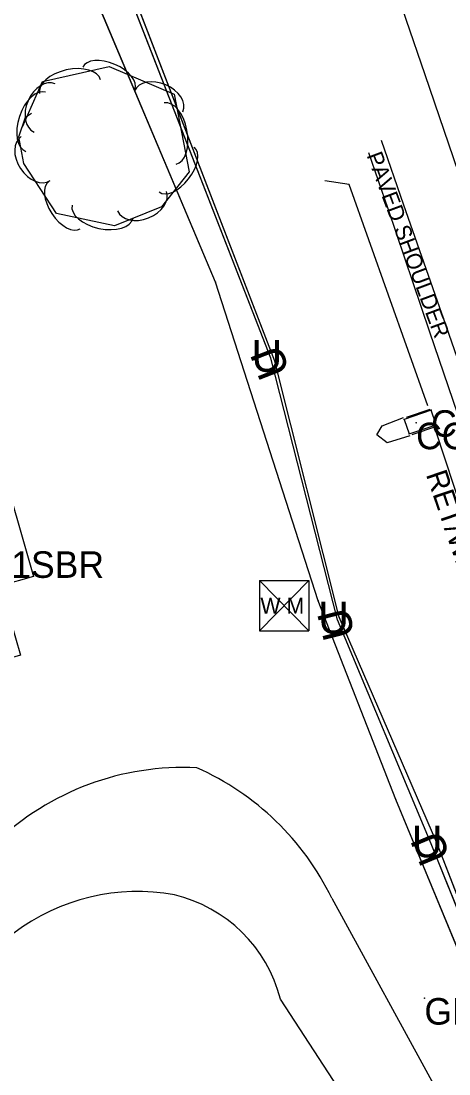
# Model space of a CAD drawing. Extents: x 954793 to 988390, y 1867850 to 1924428.
# Drawn here: x 961034.1 to 961114.6, y 1907472.7 to 1907670.9 of the extents above; entities that cross this region are included whole.
import ezdxf

# ---------------------------------------------------------------- set-up
doc = ezdxf.new("R2010")
doc.units = 0
for name, color, linetype in [('Default', 7, 'Continuous'), ('S_BUILDING', 7, 'Continuous'), ('S_DRIVEWAY', 7, 'Continuous'), ('S_EDGE_CONCRETE', 7, 'Continuous'), ('S_EDGE_PAVEMENT', 7, 'Continuous'), ('S_FIBER_OPTIC_CABLE', 7, 'Continuous'), ('S_LANDSCAPING', 7, 'Continuous'), ('S_MISC_STRUCTURES', 7, 'Continuous'), ('S_MISC_STRUCTURES_ANNOT', 7, 'Continuous'), ('S_MSC_PT_SYM', 7, 'Continuous'), ('S_PAVEMENT_CROWN', 7, 'Continuous'), ('S_SHOULDER', 7, 'Continuous'), ('S_SHOULDER_ANNOT', 7, 'Continuous'), ('S_SURVEY_TEXT_ANNOT', 7, 'Continuous'), ('S_TREE', 7, 'Continuous'), ('S_UNDERGROUND_CABLE', 7, 'Continuous'), ('S_UTL_PT_SYM', 7, 'Continuous'), ('S_WALL', 7, 'Continuous'), ('S_WATER_UTILITIES', 7, 'Continuous')]:
    doc.layers.add(name, color=color, linetype=linetype)

msp = doc.modelspace()

# ---------------------------------------------------------------- linework, layer by layer
at = {"layer": 'S_BUILDING'}
msp.add_lwpolyline([(960996.46, 1907540.75), (960979.21, 1907600.94), (961016.9, 1907611.74), (961023.81, 1907587.66), (961029.81, 1907589.38), (961036.41, 1907566.35), (961030.24, 1907564.58), (961033.98, 1907551.5)], close=True, dxfattribs=at)
at = {"layer": 'S_DRIVEWAY'}
for points in [[(961092.53, 1907505.79), (961112.42, 1907469.35)], [(961094.61, 1907468.76), (961082.89, 1907486.79)]]:
    msp.add_lwpolyline(points, dxfattribs=at)
for centre, major_axis, ratio, start_param, end_param in [((961064.21, 1907480.19), (-45.7, -21.73), 0.990234, 4.214193, 5.034906), ((961046.34, 1907483.75), (-50.64, 7.97), 0.994614, 3.745496, 4.449792), ((961056.04, 1907468.27), (30.85, 23.48), 0.999452, 0.741437, 1.566128), ((961056.69, 1907479.93), (0.7, 27.2), 0.994909, 4.992725, 6.07633)]:
    msp.add_ellipse(centre, major_axis=major_axis, ratio=ratio, start_param=start_param, end_param=end_param, dxfattribs=at)
at = {"layer": 'S_EDGE_CONCRETE'}
msp.add_lwpolyline([(961107.2, 1907592.82), (961102.96, 1907591.51), (961101, 1907593.03), (961101.99, 1907594.72), (961106.05, 1907596.28)], dxfattribs=at)
at = {"layer": 'S_EDGE_PAVEMENT'}
msp.add_lwpolyline([(961204.65, 1907354.2), (961198.32, 1907372.06), (961190.76, 1907393.44), (961184.51, 1907411.15), (961178.26, 1907428.86), (961170.71, 1907450.32), (961163.16, 1907471.78), (961156.85, 1907490.04), (961150.53, 1907508.31), (961143.86, 1907527.59), (961137.18, 1907546.88), (961129.65, 1907568.65), (961122.11, 1907590.43), (961114.1, 1907613.34), (961106.09, 1907636.26), (961101.87, 1907648.43)], dxfattribs=at)
at = {"layer": 'S_FIBER_OPTIC_CABLE'}
for p, q in [((961081.83, 1907606.88), (961053.28, 1907681.02)), ((961093.91, 1907558.68), (961081.83, 1907606.88)), ((961112.31, 1907516.17), (961093.91, 1907558.68)), ((961126.73, 1907478.89), (961112.31, 1907516.17))]:
    msp.add_line(p, q, dxfattribs=at)
msp.add_lwpolyline([(961181.06, 1907355.5), (961173.64, 1907355.53), (961158.57, 1907379.97), (961147.04, 1907415.97), (961126.73, 1907478.89), (961112.31, 1907516.17), (961093.91, 1907558.68), (961081.83, 1907606.88), (961053.28, 1907681.02)], dxfattribs=at)
msp.add_lwpolyline([(961181.06, 1907355.5), (961173.64, 1907355.53), (961158.57, 1907379.97), (961147.04, 1907415.97), (961126.73, 1907478.89), (961112.31, 1907516.17), (961093.91, 1907558.68), (961081.83, 1907606.88), (961053.28, 1907681.02)], dxfattribs=at)
at = {"layer": 'S_MISC_STRUCTURES'}
for p, q in [((961111.24, 1907597.64), (961106.13, 1907595.91)), ((961112.15, 1907594.9), (961111.24, 1907597.64)), ((961106.13, 1907595.91), (961107.07, 1907593.2)), ((961107.07, 1907593.2), (961112.15, 1907594.9))]:
    msp.add_line(p, q, dxfattribs=at)
msp.add_lwpolyline([(961111.24, 1907597.64), (961106.13, 1907595.91), (961107.07, 1907593.2), (961112.15, 1907594.9), (961111.24, 1907597.64)], dxfattribs=at)
msp.add_lwpolyline([(961111.24, 1907597.64), (961106.13, 1907595.91), (961107.07, 1907593.2), (961112.15, 1907594.9), (961111.24, 1907597.64)], dxfattribs=at)
at = {"layer": 'S_MSC_PT_SYM'}
for points in [[(961111.24, 1907597.64), (961111.24, 1907597.69), (961111.24, 1907597.64), (961111.19, 1907597.64), (961111.24, 1907597.64), (961111.24, 1907597.59), (961111.24, 1907597.64), (961111.29, 1907597.64)], [(961111.24, 1907597.64), (961111.24, 1907597.69), (961111.24, 1907597.64), (961111.19, 1907597.64), (961111.24, 1907597.64), (961111.24, 1907597.59), (961111.24, 1907597.64), (961111.29, 1907597.64)], [(961111.24, 1907597.64), (961111.2, 1907597.63), (961111.24, 1907597.64), (961111.26, 1907597.59), (961111.24, 1907597.64), (961111.29, 1907597.66), (961111.24, 1907597.64), (961111.23, 1907597.69)], [(961111.24, 1907597.64), (961111.26, 1907597.59), (961111.24, 1907597.64), (961111.29, 1907597.66), (961111.24, 1907597.64), (961111.23, 1907597.69), (961111.24, 1907597.64), (961111.2, 1907597.62)], [(961111.24, 1907597.64), (961111.2, 1907597.63), (961111.24, 1907597.64), (961111.26, 1907597.59), (961111.24, 1907597.64), (961111.29, 1907597.66), (961111.24, 1907597.64), (961111.23, 1907597.69)], [(961111.24, 1907597.64), (961111.26, 1907597.59), (961111.24, 1907597.64), (961111.29, 1907597.66), (961111.24, 1907597.64), (961111.23, 1907597.69), (961111.24, 1907597.64), (961111.2, 1907597.62)], [(961106.13, 1907595.91), (961106.13, 1907595.96), (961106.13, 1907595.91), (961106.08, 1907595.91), (961106.13, 1907595.91), (961106.13, 1907595.86), (961106.13, 1907595.91), (961106.18, 1907595.91)], [(961106.13, 1907595.91), (961106.13, 1907595.96), (961106.13, 1907595.91), (961106.08, 1907595.91), (961106.13, 1907595.91), (961106.13, 1907595.86), (961106.13, 1907595.91), (961106.18, 1907595.91)], [(961106.13, 1907595.91), (961106.18, 1907595.92), (961106.13, 1907595.91), (961106.12, 1907595.95), (961106.13, 1907595.91), (961106.09, 1907595.89), (961106.13, 1907595.91), (961106.15, 1907595.86)], [(961106.13, 1907595.91), (961106.18, 1907595.92), (961106.13, 1907595.91), (961106.12, 1907595.95), (961106.13, 1907595.91), (961106.09, 1907595.89), (961106.13, 1907595.91), (961106.15, 1907595.86)], [(961108.4, 1907595.3), (961108.4, 1907595.35), (961108.4, 1907595.3), (961108.35, 1907595.3), (961108.4, 1907595.3), (961108.4, 1907595.25), (961108.4, 1907595.3), (961108.45, 1907595.3)], [(961108.4, 1907595.3), (961108.4, 1907595.35), (961108.4, 1907595.3), (961108.35, 1907595.3), (961108.4, 1907595.3), (961108.4, 1907595.25), (961108.4, 1907595.3), (961108.45, 1907595.3)], [(961107.07, 1907593.2), (961107.07, 1907593.25), (961107.07, 1907593.2), (961107.02, 1907593.2), (961107.07, 1907593.2), (961107.07, 1907593.15), (961107.07, 1907593.2), (961107.12, 1907593.2)], [(961107.07, 1907593.2), (961107.05, 1907593.25), (961107.07, 1907593.2), (961107.02, 1907593.19), (961107.07, 1907593.2), (961107.08, 1907593.16), (961107.07, 1907593.2), (961107.11, 1907593.22)], [(961107.07, 1907593.2), (961107.07, 1907593.25), (961107.07, 1907593.2), (961107.02, 1907593.2), (961107.07, 1907593.2), (961107.07, 1907593.15), (961107.07, 1907593.2), (961107.12, 1907593.2)], [(961107.07, 1907593.2), (961107.05, 1907593.25), (961107.07, 1907593.2), (961107.02, 1907593.19), (961107.07, 1907593.2), (961107.08, 1907593.16), (961107.07, 1907593.2), (961107.11, 1907593.22)], [(961112.15, 1907594.9), (961112.15, 1907594.95), (961112.15, 1907594.9), (961112.1, 1907594.9), (961112.15, 1907594.9), (961112.15, 1907594.85), (961112.15, 1907594.9), (961112.2, 1907594.9)], [(961112.15, 1907594.9), (961112.15, 1907594.95), (961112.15, 1907594.9), (961112.1, 1907594.9), (961112.15, 1907594.9), (961112.15, 1907594.85), (961112.15, 1907594.9), (961112.2, 1907594.9)], [(961112.15, 1907594.9), (961112.11, 1907594.88), (961112.15, 1907594.9), (961112.17, 1907594.85), (961112.15, 1907594.9), (961112.2, 1907594.91), (961112.15, 1907594.9), (961112.14, 1907594.95)], [(961112.15, 1907594.9), (961112.11, 1907594.88), (961112.15, 1907594.9), (961112.17, 1907594.85), (961112.15, 1907594.9), (961112.2, 1907594.91), (961112.15, 1907594.9), (961112.14, 1907594.95)], [(961109.96, 1907486.97), (961109.96, 1907487.02), (961109.96, 1907486.97), (961109.91, 1907486.97), (961109.96, 1907486.97), (961109.96, 1907486.92), (961109.96, 1907486.97), (961110.01, 1907486.97)], [(961109.96, 1907486.97), (961109.96, 1907487.02), (961109.96, 1907486.97), (961109.91, 1907486.97), (961109.96, 1907486.97), (961109.96, 1907486.92), (961109.96, 1907486.97), (961110.01, 1907486.97)]]:
    msp.add_lwpolyline(points, close=True, dxfattribs=at)
for points in [[(961111.24, 1907597.64), (961111.24, 1907597.69), (961111.24, 1907597.64), (961111.19, 1907597.64), (961111.24, 1907597.64), (961111.24, 1907597.59), (961111.24, 1907597.64), (961111.29, 1907597.64)], [(961106.13, 1907595.91), (961106.13, 1907595.96), (961106.13, 1907595.91), (961106.08, 1907595.91), (961106.13, 1907595.91), (961106.13, 1907595.86), (961106.13, 1907595.91), (961106.18, 1907595.91)], [(961108.4, 1907595.3), (961108.4, 1907595.35), (961108.4, 1907595.3), (961108.35, 1907595.3), (961108.4, 1907595.3), (961108.4, 1907595.25), (961108.4, 1907595.3), (961108.45, 1907595.3)], [(961107.07, 1907593.2), (961107.07, 1907593.25), (961107.07, 1907593.2), (961107.02, 1907593.2), (961107.07, 1907593.2), (961107.07, 1907593.15), (961107.07, 1907593.2), (961107.12, 1907593.2)], [(961112.15, 1907594.9), (961112.15, 1907594.95), (961112.15, 1907594.9), (961112.1, 1907594.9), (961112.15, 1907594.9), (961112.15, 1907594.85), (961112.15, 1907594.9), (961112.2, 1907594.9)], [(961109.96, 1907486.97), (961109.96, 1907487.02), (961109.96, 1907486.97), (961109.91, 1907486.97), (961109.96, 1907486.97), (961109.96, 1907486.92), (961109.96, 1907486.97), (961110.01, 1907486.97)]]:
    msp.add_lwpolyline(points, dxfattribs=at)
at = {"layer": 'S_PAVEMENT_CROWN'}
msp.add_lwpolyline([(961233.42, 1907308.76), (961225.27, 1907331.88), (961217.12, 1907355), (961209.53, 1907376.48), (961201.94, 1907397.97), (961195.61, 1907415.78), (961189.28, 1907433.58), (961181.76, 1907455.17), (961174.23, 1907476.76), (961168.07, 1907494.42), (961161.9, 1907512.08), (961155.1, 1907531.76), (961148.29, 1907551.43), (961140.75, 1907572.86), (961133.21, 1907594.3), (961125.23, 1907617.07), (961117.25, 1907639.85), (961110.09, 1907660.76), (961102.93, 1907681.67)], dxfattribs=at)
at = {"layer": 'S_SHOULDER'}
msp.add_lwpolyline([(961123.01, 1907577.52), (961118.86, 1907589.21), (961111, 1907612.37), (961103.14, 1907635.53), (961099.52, 1907646.09)], dxfattribs=at)
at = {"layer": 'S_TREE'}
msp.add_lwpolyline([(961034.36, 1907650.97), (961038.11, 1907659.55), (961050.69, 1907662.38), (961062.88, 1907657.15), (961065.69, 1907642.52), (961060.54, 1907635.92), (961051.66, 1907632.39), (961040.79, 1907634.69), (961034.59, 1907644.09), (961033.68, 1907649.14), (961034.91, 1907652.81), (961036.06, 1907653.59)], dxfattribs=at)
for centre, major_axis, ratio in [((961050.61, 1907660.1), (-4.91, 2.11), 0.540699), ((961043.31, 1907658.55), (-5.73, -1.29), 0.55008), ((961038.53, 1907654.56), (-1.98, -4.54), 0.685311), ((961059.98, 1907655.8), (-4.55, 1.95), 0.685311), ((961036.85, 1907651.94), (-1.86, -5.56), 0.55008), ((961062.14, 1907649.75), (-1.11, 5.76), 0.55008), ((961036.83, 1907645.01), (2.73, -4.14), 0.685311), ((961063.34, 1907642.96), (3.29, 4.22), 0.540699), ((961042.29, 1907636.27), (2.94, -4.46), 0.540699), ((961056.84, 1907637.01), (4.6, 1.83), 0.685311), ((961049.42, 1907635.03), (5.74, -1.21), 0.55008)]:
    msp.add_ellipse(centre, major_axis=major_axis, ratio=ratio, start_param=3.141593, end_param=6.283185, dxfattribs=at)
at = {"layer": 'S_UNDERGROUND_CABLE'}
for p, q in [((961081.07, 1907607.42), (961052.47, 1907680.91)), ((961093.61, 1907558.15), (961081.07, 1907607.42)), ((961111.22, 1907516), (961093.61, 1907558.15)), ((961126.36, 1907478.44), (961111.22, 1907516))]:
    msp.add_line(p, q, dxfattribs=at)
msp.add_lwpolyline([(961181.51, 1907354.7), (961173.01, 1907355), (961158.08, 1907379.54), (961147.55, 1907415.92), (961126.36, 1907478.44), (961111.22, 1907516), (961093.61, 1907558.15), (961081.07, 1907607.42), (961052.47, 1907680.91), (961043.74, 1907702.61), (961020.3, 1907758.1), (961005.2, 1907782.31), (960986.34, 1907843.29), (960968.92, 1907900.3), (960943.09, 1907978.05), (960936.53, 1908004.59), (960934.37, 1908053.73), (960924.31, 1908057.57)], dxfattribs=at)
msp.add_lwpolyline([(961181.51, 1907354.7), (961173.01, 1907355), (961158.08, 1907379.54), (961147.55, 1907415.92), (961126.36, 1907478.44), (961111.22, 1907516), (961093.61, 1907558.15), (961081.07, 1907607.42), (961052.47, 1907680.91), (961043.74, 1907702.61), (961020.3, 1907758.1), (961005.2, 1907782.31), (960986.34, 1907843.29), (960968.92, 1907900.3), (960943.09, 1907978.05), (960936.53, 1908004.59), (960934.37, 1908053.73), (960924.31, 1908057.57)], dxfattribs=at)
at = {"layer": 'S_UTL_PT_SYM'}
for points in [[(961070.69, 1907621.77), (961070.69, 1907621.82), (961070.69, 1907621.77), (961070.64, 1907621.77), (961070.69, 1907621.77), (961070.69, 1907621.72), (961070.69, 1907621.77), (961070.74, 1907621.77)], [(961081.83, 1907606.88), (961081.83, 1907606.93), (961081.83, 1907606.88), (961081.78, 1907606.88), (961081.83, 1907606.88), (961081.83, 1907606.83), (961081.83, 1907606.88), (961081.88, 1907606.88)], [(961089.95, 1907561.75), (961089.95, 1907561.8), (961089.95, 1907561.75), (961089.9, 1907561.75), (961089.95, 1907561.75), (961089.95, 1907561.7), (961089.95, 1907561.75), (961090, 1907561.75)], [(961093.91, 1907558.68), (961093.91, 1907558.73), (961093.91, 1907558.68), (961093.86, 1907558.68), (961093.91, 1907558.68), (961093.91, 1907558.63), (961093.91, 1907558.68), (961093.96, 1907558.68)], [(961104.6, 1907524.33), (961104.6, 1907524.38), (961104.6, 1907524.33), (961104.55, 1907524.33), (961104.6, 1907524.33), (961104.6, 1907524.28), (961104.6, 1907524.33), (961104.65, 1907524.33)], [(961112.31, 1907516.17), (961112.31, 1907516.22), (961112.31, 1907516.17), (961112.26, 1907516.17), (961112.31, 1907516.17), (961112.31, 1907516.12), (961112.31, 1907516.17), (961112.36, 1907516.17)]]:
    msp.add_lwpolyline(points, dxfattribs=at)
for points in [[(961070.69, 1907621.77), (961070.65, 1907621.76), (961070.69, 1907621.77), (961070.71, 1907621.73), (961070.69, 1907621.77), (961070.74, 1907621.79), (961070.69, 1907621.77), (961070.67, 1907621.82)], [(961070.69, 1907621.77), (961070.65, 1907621.76), (961070.69, 1907621.77), (961070.71, 1907621.73), (961070.69, 1907621.77), (961070.74, 1907621.79), (961070.69, 1907621.77), (961070.67, 1907621.82)], [(961081.83, 1907606.88), (961081.78, 1907606.86), (961081.83, 1907606.88), (961081.85, 1907606.83), (961081.83, 1907606.88), (961081.87, 1907606.9), (961081.83, 1907606.88), (961081.81, 1907606.92)], [(961081.83, 1907606.88), (961081.78, 1907606.86), (961081.83, 1907606.88), (961081.85, 1907606.83), (961081.83, 1907606.88), (961081.87, 1907606.9), (961081.83, 1907606.88), (961081.81, 1907606.92)], [(961089.95, 1907561.75), (961089.9, 1907561.73), (961089.95, 1907561.75), (961089.97, 1907561.7), (961089.95, 1907561.75), (961090, 1907561.76), (961089.95, 1907561.75), (961089.93, 1907561.8)], [(961089.95, 1907561.75), (961089.9, 1907561.73), (961089.95, 1907561.75), (961089.97, 1907561.7), (961089.95, 1907561.75), (961090, 1907561.76), (961089.95, 1907561.75), (961089.93, 1907561.8)], [(961093.91, 1907558.68), (961093.86, 1907558.67), (961093.91, 1907558.68), (961093.92, 1907558.64), (961093.91, 1907558.68), (961093.96, 1907558.7), (961093.91, 1907558.68), (961093.9, 1907558.73)], [(961093.91, 1907558.68), (961093.86, 1907558.67), (961093.91, 1907558.68), (961093.92, 1907558.64), (961093.91, 1907558.68), (961093.96, 1907558.7), (961093.91, 1907558.68), (961093.9, 1907558.73)], [(961104.6, 1907524.33), (961104.55, 1907524.32), (961104.6, 1907524.33), (961104.62, 1907524.29), (961104.6, 1907524.33), (961104.65, 1907524.35), (961104.6, 1907524.33), (961104.58, 1907524.38)], [(961104.6, 1907524.33), (961104.55, 1907524.32), (961104.6, 1907524.33), (961104.62, 1907524.29), (961104.6, 1907524.33), (961104.65, 1907524.35), (961104.6, 1907524.33), (961104.58, 1907524.38)], [(961112.31, 1907516.17), (961112.26, 1907516.15), (961112.31, 1907516.17), (961112.33, 1907516.13), (961112.31, 1907516.17), (961112.35, 1907516.19), (961112.31, 1907516.17), (961112.29, 1907516.22)], [(961112.31, 1907516.17), (961112.26, 1907516.15), (961112.31, 1907516.17), (961112.33, 1907516.13), (961112.31, 1907516.17), (961112.35, 1907516.19), (961112.31, 1907516.17), (961112.29, 1907516.22)]]:
    msp.add_lwpolyline(points, close=True, dxfattribs=at)
at = {"layer": 'S_WALL'}
for points in [[(961110.58, 1907598.44), (961103.21, 1907619.28), (961095.83, 1907640.11), (961091.25, 1907640.84)], [(961106.62, 1907596.33), (961111.04, 1907597.86)], [(961112.22, 1907594.55), (961107.61, 1907593.04)], [(961118.18, 1907575.47), (961117.41, 1907577.79), (961112.07, 1907593.93)]]:
    msp.add_lwpolyline(points, dxfattribs=at)
at = {"layer": 'S_WATER_UTILITIES'}
for p, q in [((961070.69, 1907621.77), (961035.76, 1907704.59)), ((961089.95, 1907561.75), (961070.69, 1907621.77)), ((961078.92, 1907565.58), (961088.25, 1907565.58)), ((961078.92, 1907565.58), (961078.92, 1907556.08)), ((961078.92, 1907565.58), (961088.25, 1907556.08)), ((961088.25, 1907565.58), (961078.92, 1907556.08)), ((961088.25, 1907565.58), (961088.25, 1907556.08)), ((961104.6, 1907524.33), (961089.95, 1907561.75)), ((961078.92, 1907556.08), (961088.25, 1907556.08)), ((961123.39, 1907478.88), (961104.6, 1907524.33))]:
    msp.add_line(p, q, dxfattribs=at)
msp.add_lwpolyline([(961233.21, 1906581.92), (961239.88, 1906613.32), (961245.65, 1906637.53), (961246.05, 1906642.65), (961243.1, 1906645.82), (961246.26, 1906663.24), (961260.29, 1906722.58), (961260.27, 1906721.68), (961272.47, 1906777.72), (961274.65, 1906810.79), (961278.54, 1906880.67), (961277.46, 1906916.71), (961272.44, 1906998.38), (961266.13, 1907021.45), (961255.35, 1907062.93), (961239.3, 1907122.22), (961178.98, 1907279.14), (961156.47, 1907362.93), (961139.98, 1907424.6), (961123.39, 1907478.88), (961104.6, 1907524.33), (961089.95, 1907561.75), (961070.69, 1907621.77), (961035.76, 1907704.59)], dxfattribs=at)
msp.add_lwpolyline([(961233.21, 1906581.92), (961239.88, 1906613.32), (961245.65, 1906637.53), (961246.05, 1906642.65), (961243.1, 1906645.82), (961246.26, 1906663.24), (961260.29, 1906722.58), (961260.27, 1906721.68), (961272.47, 1906777.72), (961274.65, 1906810.79), (961278.54, 1906880.67), (961277.46, 1906916.71), (961272.44, 1906998.38), (961266.13, 1907021.45), (961255.35, 1907062.93), (961239.3, 1907122.22), (961178.98, 1907279.14), (961156.47, 1907362.93), (961139.98, 1907424.6), (961123.39, 1907478.88), (961104.6, 1907524.33), (961089.95, 1907561.75), (961070.69, 1907621.77), (961035.76, 1907704.59)], dxfattribs=at)

# ---------------------------------------------------------------- texts
at = {"layer": 'Default'}
for rotation, p in [(111.2608, (961084.75, 1907604.96)), (360, (961077.44, 1907604.88)), (360, (961089.98, 1907555.61)), (104.2842, (961096.97, 1907555.27)), (112.6713, (961114.97, 1907513.63)), (360, (961107.59, 1907513.46))]:
    msp.add_text('U', height=6, rotation=rotation, dxfattribs=at).set_placement(p)
at = {"layer": 'S_LANDSCAPING'}
msp.add_text('RET/WALL', height=4, rotation=288.7633, dxfattribs=at).set_placement((961110.21, 1907585.57))
at = {"layer": 'S_MISC_STRUCTURES_ANNOT'}
msp.add_text('CONC STEPS', height=5, dxfattribs=at).set_placement((961111.24, 1907592.64))
at = {"layer": 'S_SHOULDER_ANNOT'}
msp.add_text('PAVED SHOULDER', height=3.0002, rotation=290.4536, dxfattribs=at).set_placement((961099.05, 1907645.63))
at = {"layer": 'S_SURVEY_TEXT_ANNOT'}
for s, p in [('CONC STEPS', (961108.4, 1907590.3)), ('1SBR', (961032.24, 1907566.08)), ('GR DW TO 1SBR', (961109.96, 1907481.97))]:
    msp.add_text(s, height=5, dxfattribs=at).set_placement(p)
at = {"layer": 'S_WATER_UTILITIES'}
msp.add_text('W M', height=3, rotation=360, dxfattribs=at).set_placement((961079.12, 1907559.34))

doc.saveas('drawing.dxf')
